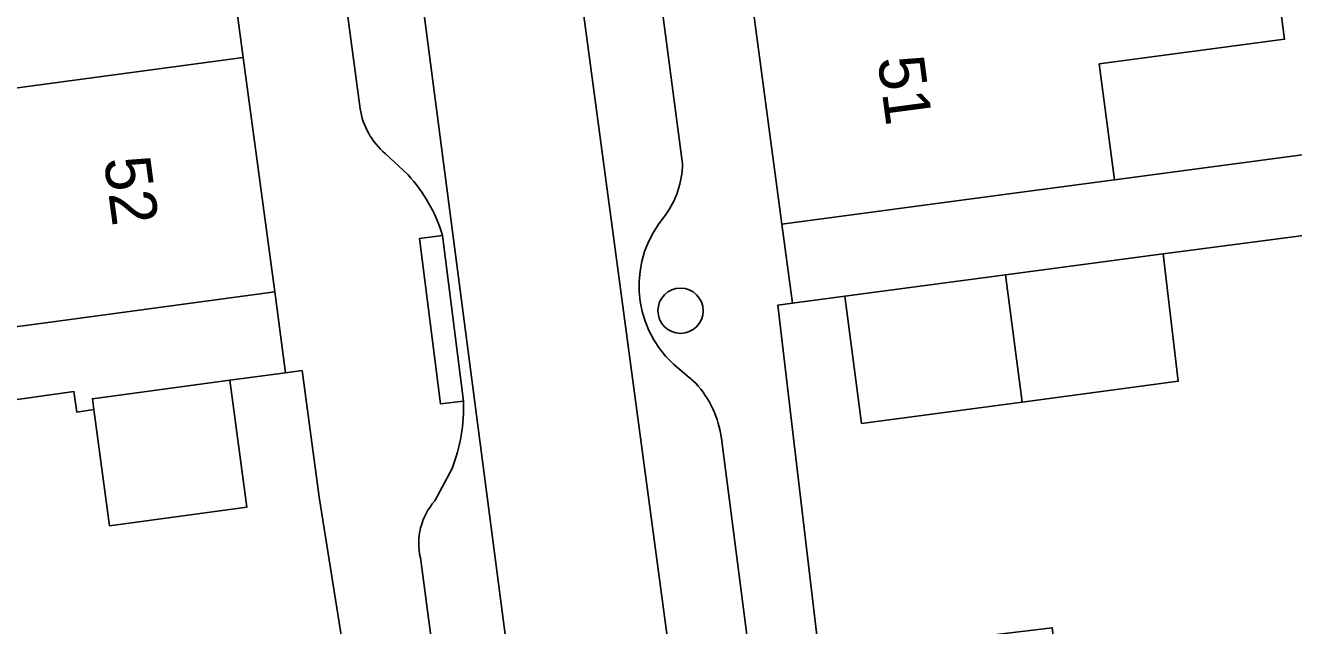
# Model space of a CAD drawing. Extents: x 163147 to 163550, y 380933 to 381639.
# Drawn here: x 163332.28 to 163359.68, y 381319.27 to 381332.22 of the extents above; entities that cross this region are included whole.
import ezdxf

# ---------------------------------------------------------------- set-up
doc = ezdxf.new("R2010")
doc.units = 0
for name, color, linetype in [('IMGEO_Boom', 7, 'Continuous'), ('IMGEO_Erf', 7, 'Continuous'), ('IMGEO_Muur', 7, 'Continuous'), ('IMGEO_Pand', 7, 'Continuous'), ('IMGEO_Pand_nummerreeks', 7, 'Continuous'), ('IMGEO_Parkeervlak_open', 7, 'Continuous'), ('IMGEO_Rijbaan_lokaal_open', 7, 'Continuous'), ('IMGEO_Voetpad_open', 7, 'Continuous')]:
    doc.layers.add(name, color=color, linetype=linetype)

msp = doc.modelspace()

# ---------------------------------------------------------------- linework, layer by layer
at = {"layer": 'IMGEO_Boom'}
msp.add_circle((163346.436, 381326.063), 0.489, dxfattribs=at)
at = {"layer": 'IMGEO_Erf'}
for points in [[(163359.143, 381334.492), (163359.485, 381331.923), (163355.481, 381331.39), (163355.814, 381328.888), (163376.249, 381331.604)], [(163360.056, 381327.711), (163356.862, 381327.293), (163357.189, 381324.542), (163353.818, 381324.093), (163350.349, 381323.63), (163349.983, 381326.376), (163348.852, 381326.225), (163348.535, 381326.183), (163348.862, 381323.432), (163349.715, 381316.26), (163352.465, 381316.626), (163352.182, 381318.942), (163353.078, 381319.051), (163354.465, 381319.22), (163354.656, 381317.778), (163356.001, 381317.957), (163357.185, 381318.115), (163357.471, 381315.97), (163359.875, 381316.29)], [(163332.208, 381312.628), (163334.45, 381312.932), (163334.629, 381312.956), (163334.126, 381316.662), (163335.515, 381316.85), (163336.693, 381317.009), (163337.026, 381314.549), (163339.767, 381314.92), (163338.629, 381322.037), (163338.262, 381324.773), (163337.905, 381324.725), (163336.703, 381324.564), (163337.07, 381321.824), (163334.102, 381321.419), (163333.766, 381323.93), (163333.393, 381323.877), (163333.331, 381324.32), (163331.856, 381324.112)]]:
    msp.add_lwpolyline(points, dxfattribs=at)
at = {"layer": 'IMGEO_Muur'}
for points in [[(163348.862, 381323.432), (163348.535, 381326.183)], [(163348.862, 381323.432), (163349.715, 381316.26)], [(163338.629, 381322.037), (163339.767, 381314.92)]]:
    msp.add_lwpolyline(points, dxfattribs=at)
at = {"layer": 'IMGEO_Pand'}
for points in [[(163336.888, 381336.545), (163329.214, 381335.515), (163329.518, 381333.252), (163325.372, 381332.695), (163325.732, 381330.017), (163336.991, 381331.528), (163336.753, 381333.303), (163337.313, 381333.378)], [(163347.95, 381333.001), (163348.625, 381327.93), (163353.582, 381328.591), (163355.814, 381328.888), (163355.481, 381331.39), (163359.485, 381331.923), (163359.143, 381334.492)], [(163336.991, 381331.528), (163325.732, 381330.017), (163326.022, 381327.854), (163326.081, 381327.414), (163330.207, 381327.968), (163330.537, 381325.511), (163332.716, 381325.804), (163337.671, 381326.469)], [(163353.454, 381326.839), (163353.818, 381324.093), (163357.189, 381324.542), (163356.862, 381327.293)], [(163353.454, 381326.839), (163349.983, 381326.376), (163350.349, 381323.63), (163353.818, 381324.093)], [(163336.703, 381324.564), (163333.734, 381324.165), (163333.766, 381323.93), (163334.102, 381321.419), (163337.07, 381321.824)]]:
    msp.add_lwpolyline(points, close=True, dxfattribs=at)
at = {"layer": 'IMGEO_Parkeervlak_open'}
for points in [[(163344.364, 381305.974), (163337.483, 381358.548), (163337.371, 381359.403)], [(163342.151, 381358.294), (163341.822, 381358.499), (163341.137, 381359.042), (163340.778, 381359.002), (163347.804, 381306.716)], [(163346.481, 381329.237), (163342.769, 381357.339)], [(163336.06, 381356.226), (163339.515, 381330.423)], [(163340.056, 381329.455), (163340.55, 381328.996)], [(163341.296, 381327.688), (163341.747, 381324.115)], [(163346.765, 381324.499), (163346.284, 381324.908)], [(163349.013, 381310.205), (163347.318, 381323.304)], [(163341.5, 381322.656), (163341.128, 381321.959)], [(163340.818, 381320.729), (163342.379, 381308.952)]]:
    msp.add_lwpolyline(points, dxfattribs=at)
for centre, radius, start, end in [((163341.099, 381330.673), 1.603, 188.968, 229.4323), ((163344.482, 381329.286), 2, 324.36, 358.5854), ((163337.988, 381326.668), 3.462, 17.1375, 42.2579), ((163347.851, 381326.606), 2.31, 139.0054, 227.3009), ((163345.181, 381323.041), 2.153, 7.0287, 42.6371), ((163338.135, 381323.976), 3.615, 338.5808, 2.2017), ((163342.158, 381321.045), 1.377, 138.4321, 193.2763)]:
    msp.add_arc(centre, radius, start, end, dxfattribs=at)
at = {"layer": 'IMGEO_Rijbaan_lokaal_open'}
for points in [[(163340.778, 381359.002), (163337.483, 381358.548), (163344.364, 381305.974), (163344.476, 381305.139), (163348.087, 381305.667)], [(163347.862, 381306.29), (163347.804, 381306.716), (163340.778, 381359.002)]]:
    msp.add_lwpolyline(points, dxfattribs=at)
at = {"layer": 'IMGEO_Voetpad_open'}
for points in [[(163348.087, 381305.667), (163350.999, 381306.622), (163350.684, 381308.961), (163349.715, 381316.26), (163348.862, 381323.432), (163348.535, 381326.183), (163348.852, 381326.225), (163348.625, 381327.93), (163347.95, 381333.001), (163347.701, 381334.873), (163347.155, 381334.8), (163346.745, 381337.881), (163346.327, 381341.019), (163346.88, 381341.093), (163346.639, 381342.905), (163345.98, 381347.858), (163345.32, 381352.809), (163345.077, 381354.638), (163344.52, 381354.564), (163344.104, 381357.687), (163343.686, 381360.824), (163342.779, 381367.715), (163342.573, 381369.282), (163336.029, 381419.012)], [(163342.769, 381357.339), (163346.481, 381329.237)], [(163339.515, 381330.423), (163336.06, 381356.226)], [(163336.753, 381333.303), (163336.991, 381331.528), (163337.671, 381326.469), (163337.905, 381324.725), (163338.262, 381324.773), (163338.629, 381322.037), (163339.767, 381314.92), (163340.749, 381307.682), (163341.092, 381305.313), (163344.364, 381305.974)], [(163376.249, 381331.604), (163355.814, 381328.888), (163353.582, 381328.591), (163348.625, 381327.93), (163348.852, 381326.225), (163349.983, 381326.376), (163353.454, 381326.839), (163356.862, 381327.293), (163360.056, 381327.711)], [(163340.55, 381328.996), (163340.056, 381329.455)], [(163341.747, 381324.115), (163341.252, 381324.051), (163340.801, 381327.62), (163341.296, 381327.688)], [(163331.856, 381324.112), (163333.331, 381324.32), (163333.393, 381323.877), (163333.766, 381323.93), (163333.734, 381324.165), (163336.703, 381324.564), (163337.905, 381324.725), (163337.671, 381326.469), (163332.716, 381325.804), (163330.537, 381325.511)], [(163346.284, 381324.908), (163346.765, 381324.499)], [(163347.318, 381323.304), (163349.013, 381310.205)], [(163341.128, 381321.959), (163341.5, 381322.656)], [(163342.379, 381308.952), (163340.818, 381320.729)]]:
    msp.add_lwpolyline(points, dxfattribs=at)
msp.add_lwpolyline([(163341.747, 381324.115), (163341.296, 381327.688), (163340.801, 381327.62), (163341.252, 381324.051)], close=True, dxfattribs=at)
for centre, radius, start, end in [((163341.099, 381330.673), 1.603, 188.968, 229.4323), ((163344.482, 381329.286), 2, 324.36, 358.5854), ((163337.988, 381326.668), 3.462, 17.1375, 42.2579), ((163347.851, 381326.606), 2.31, 139.0054, 227.3009), ((163345.181, 381323.041), 2.153, 7.0287, 42.6371), ((163338.135, 381323.976), 3.615, 338.5808, 2.2017), ((163342.158, 381321.045), 1.377, 138.4321, 193.2763)]:
    msp.add_arc(centre, radius, start, end, dxfattribs=at)

# ---------------------------------------------------------------- texts
at = {"layer": 'IMGEO_Pand_nummerreeks'}
for s, rotation, p in [('51', 277.5821, (163350.691, 381331.505)), ('52', 277.6488, (163333.978, 381329.334))]:
    msp.add_text(s, height=1, rotation=rotation, dxfattribs=at).set_placement(p)

doc.saveas('drawing.dxf')
